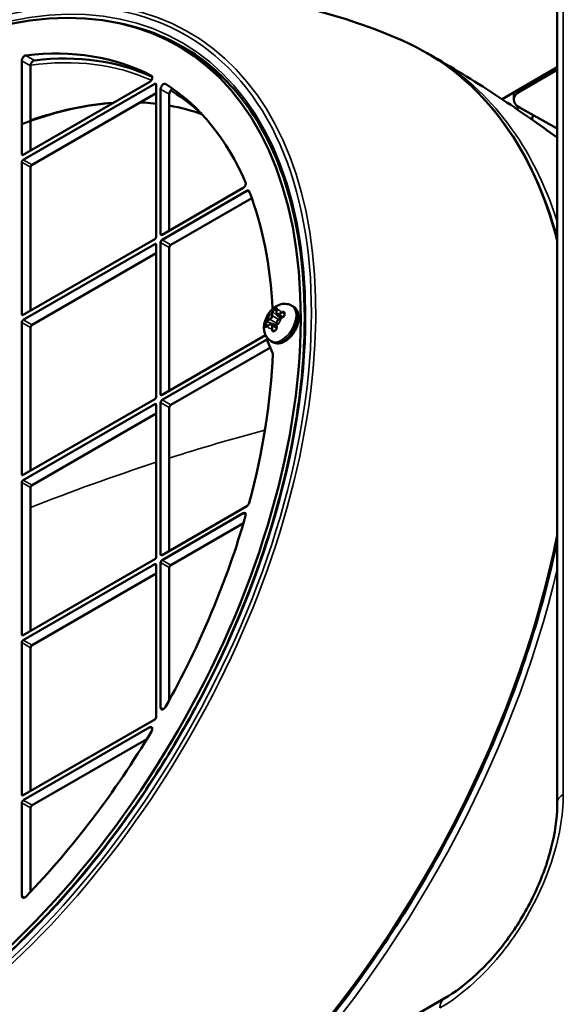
# Model space of a CAD drawing. Header units: millimetres. Extents: x 50 to 3176, y 50 to 2109.
# Tile 499 of 656: x 1939 to 1992, y 546 to 642. Entities that reach past the tile are written whole.
import ezdxf

# ---------------------------------------------------------------- set-up
doc = ezdxf.new("R2010")
doc.units = ezdxf.units.MM
doc.header["$LTSCALE"] = 10
doc.layers.add('Visible (ISO)', color=7, linetype='Continuous', lineweight=50)
doc.layers.add('Visible Narrow (ISO)', color=7, linetype='Continuous', lineweight=35)

msp = doc.modelspace()

# ---------------------------------------------------------------- linework, layer by layer
at = {"layer": 'Visible (ISO)'}
for p, q in [((1990.9604, 663.6203), (1990.9604, 565.7359)), ((1954.8611, 638.9692), (1954.0125, 639.4591)), ((1938.8304, 628.9213), (1938.8304, 637.9916)), ((1939.6789, 629.2479), (1939.6789, 637.5017)), ((1985.5824, 634.2492), (1990.9604, 637.3542)), ((1987.3096, 634.9999), (1990.9604, 637.1076)), ((1951.2755, 635.9432), (1938.9718, 628.8397)), ((1938.9718, 628.3498), (1951.7705, 635.7391)), ((1951.9119, 635.6574), (1951.9119, 620.8788)), ((1952.3361, 621.1238), (1952.3361, 635.2286)), ((1986.7238, 634.9082), (1986.7238, 634.2001)), ((1939.8204, 627.8599), (1951.9119, 634.8409)), ((1953.1847, 621.4504), (1953.1847, 634.7387)), ((1987.2851, 633.4373), (1990.9604, 631.3908)), ((1938.8304, 613.3262), (1938.8304, 628.1048)), ((1939.6789, 613.6528), (1939.6789, 627.6149)), ((1960.3857, 625.6079), (1952.4776, 621.0421)), ((1952.4776, 620.5522), (1960.735, 625.3196)), ((1953.3261, 620.0623), (1961.2113, 624.6148)), ((1951.7705, 620.6339), (1938.9718, 613.2446)), ((1938.9718, 612.7547), (1951.7705, 620.144)), ((1951.9119, 620.0623), (1951.9119, 605.2837)), ((1952.3361, 605.5287), (1952.3361, 620.3073)), ((1953.1847, 605.8553), (1953.1847, 619.8174)), ((1939.8204, 612.2648), (1951.9119, 619.2458)), ((1963.4377, 613.7753), (1963.5791, 613.8569)), ((1965.2509, 614.0581), (1965.1095, 614.1397)), ((1963.6352, 613.7032), (1963.6352, 613.4283)), ((1964.1913, 612.9938), (1963.712, 613.2705)), ((1964.0751, 612.9355), (1963.837, 612.798)), ((1964.3514, 613.4787), (1964.3515, 613.4787)), ((1938.8304, 597.7311), (1938.8304, 612.5097)), ((1939.6789, 598.0577), (1939.6789, 612.0198)), ((1962.5892, 612.1423), (1962.5892, 612.3056)), ((1962.9885, 612.3081), (1962.7503, 612.1706)), ((1963.6427, 612.0437), (1963.1635, 612.3205)), ((1963.6352, 612.4485), (1963.6352, 612.1735)), ((1962.5622, 611.2694), (1952.4776, 605.447)), ((1963.3029, 611.6626), (1963.3029, 611.6626)), ((1952.4776, 604.9571), (1962.6954, 610.8564)), ((1963.0288, 610.0691), (1953.3261, 604.4672)), ((1963.2441, 609.5604), (1962.6954, 610.8564)), ((1963.2509, 610.594), (1963.1095, 610.6756)), ((1951.7705, 605.0388), (1938.9718, 597.6495)), ((1938.9718, 597.1596), (1951.7705, 604.5489)), ((1951.9119, 604.4672), (1951.9119, 589.6886)), ((1952.3361, 589.9336), (1952.3361, 604.7122)), ((1953.1847, 590.2602), (1953.1847, 604.2223)), ((1939.8204, 596.6697), (1951.9119, 603.6507)), ((1938.8304, 582.1361), (1938.8304, 596.9146)), ((1939.6789, 582.4627), (1939.6789, 596.4247)), ((1960.735, 594.6194), (1952.4776, 589.8519)), ((1952.4776, 589.362), (1960.385, 593.9274)), ((1953.3261, 588.8722), (1960.4087, 592.9613)), ((1951.7705, 589.4437), (1938.9718, 582.0544)), ((1938.9718, 581.5645), (1951.7705, 588.9538)), ((1951.9119, 588.8722), (1951.9119, 574.0936)), ((1952.3361, 575.0123), (1952.3361, 589.1171)), ((1939.8204, 581.0746), (1951.9119, 588.0557)), ((1953.1847, 575.7227), (1953.1847, 588.6272)), ((1938.8304, 566.541), (1938.8304, 581.3196)), ((1939.6789, 566.8676), (1939.6789, 580.8297)), ((1951.7705, 573.8486), (1938.9718, 566.4593)), ((1938.9718, 565.9694), (1951.2755, 573.0729)), ((1939.8204, 565.4795), (1950.996, 571.9318)), ((1938.8304, 556.6541), (1938.8304, 565.7245)), ((1939.6789, 557.0563), (1939.6789, 565.2346)), ((1979.9469, 546.6599), (1893.0552, 496.493))]:
    msp.add_line(p, q, dxfattribs=at)
for centre, major_axis, ratio, start_param, end_param in [((1925.1125, 589.4029), (28.9, 50.0563), 0.5773503, 2.3697486, 7.0550293), ((1925.9611, 588.913), (28.9646, 50.1682), 0.5773503, 6.2548703, 6.3740339), ((1925.1125, 589.4029), (27, 46.7654), 0.5773503, 0.0243854, 0.4070317), ((1925.9611, 588.913), (28.9, 50.0563), 0.5773503, 6.1314169, 6.2831853), ((1939.1133, 638.1549), (-0.2, -0.3464), 0.5773503, 3.5486243, 5.4977871), ((1939.9618, 637.665), (0.2, 0.3464), 0.5773503, 0.4070317, 2.3561945), ((1925.9611, 588.913), (27, 46.7654), 0.5773503, 0.0521196, 0.4070317), ((1951.2755, 636.229), (0.175, 0.3031), 0.5773503, 3.9269908, 6.3075707), ((1951.7705, 635.5758), (0.1, 0.1732), 0.5773503, 5.4977871, 7.0685835), ((1952.619, 635.3919), (0.2, 0.3464), 0.5773503, 6.2564649, 8.6393798), ((1925.1125, 589.4029), (27, 46.7654), 0.5773503, 5.8747765, 6.2564649), ((1953.4675, 634.902), (0.2, 0.3464), 0.5773503, 0.553872, 2.3561945), ((1988.7238, 634.2404), (-1.9997, -0.0585), 0.5568606, 5.481511, 7.0348539), ((1986.4328, 634.0162), (0.8, 1.3856), 0.5773503, 4.4977351, 4.6662943), ((1986.9985, 632.5797), (1.2492, 2.1664), 0.5773526, 4.9066515, 5.0843878), ((1938.9718, 629.003), (-0.1, -0.1732), 0.5773503, 5.4977871, 7.0685835), ((1938.9718, 628.1865), (-0.1, -0.1732), 0.5773503, 3.9269908, 5.4977871), ((1939.8204, 627.6966), (0.1, 0.1732), 0.5773503, 0.7853982, 2.3561945), ((1960.3848, 625.8931), (0.175, 0.3031), 0.5773503, 3.9309088, 5.8741489), ((1960.735, 625.0339), (0.175, 0.3031), 0.5773503, 5.8488496, 7.0685835), ((1925.1125, 589.4029), (27, 46.7654), 0.5773503, 5.5522995, 5.8488496), ((1951.7705, 620.7972), (0.1, 0.1732), 0.5773503, 3.9269908, 5.4977871), ((1952.4776, 621.2054), (-0.1, -0.1732), 0.5773503, 5.4977871, 7.0685835), ((1952.4776, 620.3889), (-0.1, -0.1732), 0.5773503, 3.9269908, 5.4977871), ((1951.7705, 619.9807), (0.1, 0.1732), 0.5773503, 5.4977871, 7.0685835), ((1953.3261, 619.899), (0.1, 0.1732), 0.5773503, 0.7853982, 2.3561945), ((1963.4172, 613.6238), (-0.1189, -0.1619), 0.489113, 3.980957, 5.5517108), ((1963.5586, 613.7055), (-0.119, -0.1619), 0.4890787, 3.4671932, 3.9809001), ((1963.6941, 613.8314), (-0.0495, 0.0073), 0.6598618, 0.0001501, 0.0005767), ((1938.9718, 613.4079), (-0.1, -0.1732), 0.5773503, 5.4977871, 7.0685835), ((1964.2245, 612.9536), (-0.0194, 0.0461), 0.4808759, 6.283141, 6.2835425), ((1964.2657, 613.2972), (0.1249, 0.1578), 0.6530097, 0.2246268, 0.8812869), ((1938.9718, 612.5914), (-0.1, -0.1732), 0.5773503, 3.9269908, 5.4977871), ((1939.8204, 612.1015), (0.1, 0.1732), 0.5773503, 0.7853982, 2.3561945), ((1962.7101, 612.3991), (0.0808, 0.184), 0.4891137, 0.7314759, 2.3022245), ((1962.7101, 612.2358), (0.0808, 0.184), 0.4890808, 2.3022833, 2.8159922), ((1962.6688, 612.0555), (-0.031, 0.0392), 0.6598704, 6.282597, 6.2830381), ((1963.6941, 612.0351), (-0.0496, -0.0063), 0.4808777, 6.2828591, 6.2832397), ((1963.4172, 611.8276), (0.0741, 0.1871), 0.6530091, 2.260298, 2.9169595), ((1925.1125, 589.4029), (27, 46.7654), 0.5773503, 5.1467247, 5.4533585), ((1963.0467, 609.3568), (0.15, 0.2598), 0.5773503, 5.4533585, 5.8720995), ((1951.7705, 605.2021), (0.1, 0.1732), 0.5773503, 3.9269908, 5.4977871), ((1952.4776, 605.6103), (-0.1, -0.1732), 0.5773503, 5.4977871, 7.0685835), ((1951.7705, 604.3856), (0.1, 0.1732), 0.5773503, 5.4977871, 7.0685835), ((1952.4776, 604.7938), (-0.1, -0.1732), 0.5773503, 3.9269908, 5.4977871), ((1953.3261, 604.3039), (0.1, 0.1732), 0.5773503, 0.7853982, 2.3561945), ((1938.9718, 597.8128), (-0.1, -0.1732), 0.5773503, 5.4977871, 7.0685835), ((1938.9718, 596.9963), (-0.1, -0.1732), 0.5773503, 3.9269908, 5.4977871), ((1939.8204, 596.5064), (0.1, 0.1732), 0.5773503, 0.7853982, 2.3561945), ((1960.735, 594.9052), (0.175, 0.3031), 0.5773503, 3.9269908, 5.1467247), ((1925.1125, 589.4029), (27, 46.7654), 0.5773503, 4.7391093, 5.120819), ((1960.3848, 593.6415), (0.175, 0.3031), 0.5773503, 5.1247094, 7.0678), ((1952.4776, 590.0152), (-0.1, -0.1732), 0.5773503, 5.4977871, 7.0685835), ((1951.7705, 589.607), (0.1, 0.1732), 0.5773503, 3.9269908, 5.4977871), ((1951.7705, 588.7905), (0.1, 0.1732), 0.5773503, 5.4977871, 7.0685835), ((1952.4776, 589.1987), (-0.1, -0.1732), 0.5773503, 3.9269908, 5.4977871), ((1953.3261, 588.7089), (0.1, 0.1732), 0.5773503, 0.7853982, 2.3561945), ((1938.9718, 582.2177), (-0.1, -0.1732), 0.5773503, 5.4977871, 7.0685835), ((1938.9718, 581.4012), (-0.1, -0.1732), 0.5773503, 3.9269908, 5.4977871), ((1939.8204, 580.9113), (0.1, 0.1732), 0.5773503, 0.7853982, 2.3561945), ((1952.619, 575.1756), (-0.2, -0.3464), 0.5773503, 5.4977871, 7.880702), ((1951.7705, 574.0119), (0.1, 0.1732), 0.5773503, 3.9269908, 5.4977871), ((1925.1125, 589.4029), (27, 46.7654), 0.5773503, 4.3053573, 4.6880036), ((1951.2755, 572.7872), (0.175, 0.3031), 0.5773503, 4.6880036, 7.0685835), ((1938.9718, 566.6226), (-0.1, -0.1732), 0.5773503, 5.4977871, 7.0685835), ((1938.9718, 565.8061), (-0.1, -0.1732), 0.5773503, 3.9269908, 5.4977871), ((1939.8204, 565.3162), (0.1, 0.1732), 0.5773503, 0.7853982, 2.3561945), ((1939.1133, 556.8174), (-0.2, -0.3464), 0.5773503, 5.4977871, 7.44695)]:
    msp.add_ellipse(centre, major_axis=major_axis, ratio=ratio, start_param=start_param, end_param=end_param, dxfattribs=at)
for points, knots in [([(1975.8936, 639.9562), (1972.9466, 641.2497), (1969.9207, 642.2753), (1963.896, 643.7911), (1960.8984, 644.2825), (1955.0726, 644.8024), (1952.2443, 644.8323), (1946.8325, 644.532), (1944.2483, 644.2026), (1939.3448, 643.2818), (1937.0248, 642.6907), (1934.8308, 642.0073)], [5.56147029, 5.56147029, 5.56147029, 5.56147029, 5.66055245, 5.66055245, 5.75963461, 5.75963461, 5.85871676, 5.85871676, 5.95779892, 5.95779892, 6.05688108, 6.05688108, 6.05688108, 6.05688108]), ([(1975.8936, 639.9562), (1979.816, 638.2347), (1983.1871, 635.4682), (1988.0863, 628.6845), (1989.815, 624.9158), (1990.9604, 620.6389)], [0.72171295, 0.72171295, 0.72171295, 0.72171295, 1.03884866, 1.03884866, 1.30910632, 1.30910632, 1.30910632, 1.30910632]), ([(1897.5656, 538.4188), (1900.7693, 536.8337), (1904.4606, 536.1294), (1912.4268, 536.5653), (1916.6942, 537.6912), (1925.3755, 541.6519), (1929.7865, 544.4786), (1938.317, 551.5514), (1942.4349, 555.7961), (1949.9597, 565.2768), (1953.3651, 570.5114), (1959.1158, 581.4393), (1961.4601, 587.1307), (1964.8496, 598.3904), (1965.8946, 603.9568), (1966.5829, 614.3973), (1966.2266, 619.2697), (1964.1575, 627.8316), (1962.4443, 631.5176), (1958.789, 636.1452), (1957.2289, 637.5944), (1955.4925, 638.7513)], [2.3932609, 2.3932609, 2.3932609, 2.3932609, 2.7165649, 2.7165649, 3.0370941, 3.0370941, 3.3562726, 3.3562726, 3.6754549, 3.6754549, 3.99478, 3.99478, 4.314142, 4.314142, 4.6334149, 4.6334149, 4.9525427, 4.9525427, 5.2720049, 5.2720049, 5.4607208, 5.4607208, 5.4607208, 5.4607208]), ([(1978.9172, 638.3867), (1979.9937, 637.7601), (1981.0616, 637.1189), (1983.178, 635.8091), (1984.2266, 635.1404), (1986.3024, 633.7769), (1987.3296, 633.0821), (1989.2258, 631.762), (1990.0978, 631.1397), (1990.9604, 630.5089)], [0.787452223, 0.787452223, 0.787452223, 0.787452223, 0.80306277, 0.80306277, 0.818673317, 0.818673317, 0.834283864, 0.834283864, 0.84782135, 0.84782135, 0.84782135, 0.84782135]), ([(1938.8304, 631.8232), (1939.0616, 631.9118), (1939.2923, 631.9977), (1942.3461, 633.1002), (1945.1042, 633.7086), (1947.7243, 633.8929)], [6.44972167, 6.44972167, 6.44972167, 6.44972167, 6.46836679, 6.46836679, 6.69691466, 6.69691466, 6.69691466, 6.69691466]), ([(1950.3424, 633.9348), (1950.4871, 633.9289), (1950.6312, 633.9217), (1951.1577, 633.89), (1951.5368, 633.8571), (1951.9119, 633.8144)], [6.774492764, 6.774492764, 6.774492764, 6.774492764, 6.787616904, 6.787616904, 6.822612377, 6.822612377, 6.822612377, 6.822612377]), ([(1963.1095, 610.6756), (1962.9788, 610.751), (1962.862, 610.8492), (1962.6652, 611.0753), (1962.5885, 611.204), (1962.466, 611.4894), (1962.4299, 611.6458), (1962.3915, 611.9952), (1962.4033, 612.1848), (1962.4742, 612.5837), (1962.5427, 612.7903), (1962.7258, 613.1831), (1962.8411, 613.3689), (1963.1149, 613.709), (1963.2732, 613.8636), (1963.6369, 614.119), (1963.8412, 614.224), (1964.261, 614.3217), (1964.4598, 614.3359), (1964.8172, 614.2736), (1964.9706, 614.2199), (1965.1095, 614.1397)], [3.9269908, 3.9269908, 3.9269908, 3.9269908, 4.12295, 4.12295, 4.3341371, 4.3341371, 4.5935061, 4.5935061, 4.9372215, 4.9372215, 5.3473781, 5.3473781, 5.7608419, 5.7608419, 6.1755249, 6.1755249, 6.5732176, 6.5732176, 6.860204, 6.860204, 7.0685835, 7.0685835, 7.0685835, 7.0685835]), ([(1963.2509, 610.594), (1963.3618, 610.53), (1963.4857, 610.4898), (1963.7493, 610.4562), (1963.8888, 610.4671), (1964.188, 610.5381), (1964.3461, 610.608), (1964.6632, 610.8028), (1964.8207, 610.9333), (1965.1089, 611.2347), (1965.2397, 611.4055), (1965.4637, 611.7697), (1965.5572, 611.9628), (1965.6995, 612.357), (1965.7482, 612.5582), (1965.7916, 612.9547), (1965.786, 613.1502), (1965.708, 613.5068), (1965.6392, 613.6706), (1965.4561, 613.9091), (1965.3603, 613.9949), (1965.2509, 614.0581)], [2.3561945, 2.3561945, 2.3561945, 2.3561945, 2.5937329, 2.5937329, 2.8552688, 2.8552688, 3.1735816, 3.1735816, 3.526728, 3.526728, 3.878916, 3.878916, 4.2276179, 4.2276179, 4.5783822, 4.5783822, 4.9330689, 4.9330689, 5.2633053, 5.2633053, 5.4977871, 5.4977871, 5.4977871, 5.4977871]), ([(1963.6352, 613.7032), (1963.6352, 613.7126), (1963.6353, 613.7219), (1963.6358, 613.7404), (1963.6362, 613.7496), (1963.6372, 613.7678), (1963.6378, 613.7768), (1963.6394, 613.7948), (1963.6402, 613.8037), (1963.6423, 613.8213), (1963.6434, 613.83), (1963.6447, 613.8387)], [4.71200482, 4.71200482, 4.71200482, 4.71200482, 4.74303617, 4.74303617, 4.77406753, 4.77406753, 4.80509888, 4.80509888, 4.83613024, 4.83613024, 4.86716159, 4.86716159, 4.86716159, 4.86716159]), ([(1963.6447, 613.8387), (1963.6467, 613.8525), (1963.6472, 613.8645), (1963.6459, 613.8808), (1963.6443, 613.8855), (1963.6432, 613.8878), (1963.643, 613.888), (1963.643, 613.888)], [0, 0, 0, 0, 0.006113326, 0.006113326, 0.011682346, 0.011682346, 0.013776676, 0.013776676, 0.013776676, 0.013776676]), ([(1963.6352, 613.4283), (1963.6352, 613.4153), (1963.6361, 613.4026), (1963.6398, 613.3779), (1963.6426, 613.3658), (1963.6504, 613.3427), (1963.6553, 613.3316), (1963.6676, 613.3109), (1963.6749, 613.3012), (1963.6919, 613.2841), (1963.7015, 613.2766), (1963.712, 613.2705)], [1.57079633, 1.57079633, 1.57079633, 1.57079633, 1.72787596, 1.72787596, 1.88495559, 1.88495559, 2.04203522, 2.04203522, 2.19911486, 2.19911486, 2.35619449, 2.35619449, 2.35619449, 2.35619449]), ([(1963.837, 612.798), (1963.8146, 612.785), (1963.793, 612.7685), (1963.7527, 612.7302), (1963.734, 612.7083), (1963.7005, 612.6608), (1963.6857, 612.6353), (1963.6614, 612.5826), (1963.6518, 612.5554), (1963.6387, 612.5013), (1963.6352, 612.4744), (1963.6352, 612.4485)], [0, 0, 0, 0, 0.3141593, 0.3141593, 0.6283185, 0.6283185, 0.9424778, 0.9424778, 1.2566371, 1.2566371, 1.5707963, 1.5707963, 1.5707963, 1.5707963]), ([(1964.0751, 612.9355), (1964.0832, 612.9401), (1964.0914, 612.9448), (1964.1081, 612.9538), (1964.1166, 612.9583), (1964.1337, 612.967), (1964.1424, 612.9713), (1964.1599, 612.9797), (1964.1688, 612.9838), (1964.1868, 612.9919), (1964.1959, 612.9959), (1964.2051, 612.9997)], [4.71201441, 4.71201441, 4.71201441, 4.71201441, 4.74303539, 4.74303539, 4.77406586, 4.77406586, 4.80509632, 4.80509632, 4.83612679, 4.83612679, 4.86715726, 4.86715726, 4.86715726, 4.86715726]), ([(1964.2051, 612.9997), (1964.2216, 613.0067), (1964.2391, 613.016), (1964.2733, 613.0386), (1964.2904, 613.0522), (1964.3224, 613.0827), (1964.3375, 613.1001), (1964.3622, 613.1359), (1964.3722, 613.1546), (1964.3854, 613.1898), (1964.3892, 613.2068), (1964.3906, 613.2269), (1964.3907, 613.2315), (1964.3906, 613.2358)], [0, 0, 0, 0, 0.006407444, 0.006407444, 0.012915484, 0.012915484, 0.01968108, 0.01968108, 0.026218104, 0.026218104, 0.03227978, 0.03227978, 0.034077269, 0.034077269, 0.034077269, 0.034077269]), ([(1964.3906, 613.4017), (1964.391, 613.4161), (1964.3888, 613.4289), (1964.3804, 613.451), (1964.374, 613.4604), (1964.3615, 613.4721), (1964.3568, 613.4756), (1964.3515, 613.4787)], [0, 0, 0, 0, 0.006217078, 0.006217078, 0.012799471, 0.012799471, 0.016207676, 0.016207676, 0.016207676, 0.016207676]), ([(1964.3906, 613.2358), (1964.3903, 613.2471), (1964.3901, 613.2582), (1964.3898, 613.2805), (1964.3897, 613.2917), (1964.3896, 613.3138), (1964.3896, 613.3249), (1964.3897, 613.3469), (1964.3898, 613.3579), (1964.3901, 613.3799), (1964.3903, 613.3908), (1964.3906, 613.4017)], [4.682864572, 4.682864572, 4.682864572, 4.682864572, 4.694674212, 4.694674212, 4.706483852, 4.706483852, 4.718293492, 4.718293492, 4.730103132, 4.730103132, 4.741912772, 4.741912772, 4.741912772, 4.741912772]), ([(1962.5942, 612.0714), (1962.5942, 612.0714), (1962.5955, 612.0713), (1962.601, 612.0726), (1962.6048, 612.0739), (1962.6159, 612.0793), (1962.6241, 612.0843), (1962.6345, 612.0922), (1962.6362, 612.0934), (1962.6378, 612.0947)], [0.004102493, 0.004102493, 0.004102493, 0.004102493, 0.008275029, 0.008275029, 0.011892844, 0.011892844, 0.016990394, 0.016990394, 0.017897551, 0.017897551, 0.017897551, 0.017897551]), ([(1962.6378, 612.0947), (1962.6447, 612.1001), (1962.6516, 612.1055), (1962.6659, 612.116), (1962.6732, 612.1213), (1962.6879, 612.1315), (1962.6954, 612.1366), (1962.7107, 612.1466), (1962.7185, 612.1515), (1962.7342, 612.1612), (1962.7422, 612.1659), (1962.7503, 612.1706)], [4.55762655, 4.55762655, 4.55762655, 4.55762655, 4.58865364, 4.58865364, 4.61968073, 4.61968073, 4.65070782, 4.65070782, 4.68173491, 4.68173491, 4.712762, 4.712762, 4.712762, 4.712762]), ([(1963.1635, 612.3205), (1963.153, 612.3265), (1963.1417, 612.3311), (1963.1184, 612.3372), (1963.1063, 612.3387), (1963.0822, 612.339), (1963.0701, 612.3378), (1963.0462, 612.3329), (1963.0344, 612.3293), (1963.0111, 612.3202), (1962.9997, 612.3146), (1962.9885, 612.3081)], [5.49778714, 5.49778714, 5.49778714, 5.49778714, 5.65486678, 5.65486678, 5.81194641, 5.81194641, 5.96902604, 5.96902604, 6.12610567, 6.12610567, 6.28318531, 6.28318531, 6.28318531, 6.28318531]), ([(1963.5328, 611.7501), (1963.5461, 611.7573), (1963.5596, 611.7678), (1963.5837, 611.7931), (1963.5947, 611.8081), (1963.6136, 611.8409), (1963.6217, 611.8591), (1963.6348, 611.8978), (1963.6398, 611.9189), (1963.6461, 611.9613), (1963.6473, 611.9831), (1963.6463, 612.0121), (1963.6456, 612.0207), (1963.6445, 612.0288)], [0, 0, 0, 0, 0.006211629, 0.006211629, 0.012121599, 0.012121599, 0.018066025, 0.018066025, 0.024424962, 0.024424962, 0.031137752, 0.031137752, 0.034088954, 0.034088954, 0.034088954, 0.034088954]), ([(1963.6445, 612.0288), (1963.6433, 612.0387), (1963.6422, 612.0486), (1963.6402, 612.0682), (1963.6393, 612.0779), (1963.6378, 612.0974), (1963.6372, 612.107), (1963.6362, 612.1262), (1963.6358, 612.1358), (1963.6353, 612.1547), (1963.6352, 612.1642), (1963.6352, 612.1735)], [4.55763096, 4.55763096, 4.55763096, 4.55763096, 4.58865717, 4.58865717, 4.61968339, 4.61968339, 4.65070961, 4.65070961, 4.68173582, 4.68173582, 4.71275261, 4.71275261, 4.71275261, 4.71275261]), ([(1963.3029, 611.6626), (1963.3166, 611.6547), (1963.3314, 611.6513), (1963.3602, 611.6536), (1963.3747, 611.6583), (1963.3892, 611.6672)], [0, 0, 0, 0, 0.008810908, 0.008810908, 0.016175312, 0.016175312, 0.016175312, 0.016175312]), ([(1963.3892, 611.6672), (1963.3938, 611.67), (1963.3985, 611.6728), (1963.4079, 611.6785), (1963.4125, 611.6813), (1963.422, 611.687), (1963.4267, 611.6898), (1963.4361, 611.6954), (1963.4409, 611.6982), (1963.4504, 611.7037), (1963.4552, 611.7065), (1963.46, 611.7093)], [4.682809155, 4.682809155, 4.682809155, 4.682809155, 4.688740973, 4.688740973, 4.694672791, 4.694672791, 4.700604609, 4.700604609, 4.706536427, 4.706536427, 4.712468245, 4.712468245, 4.712468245, 4.712468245]), ([(1963.46, 611.7093), (1963.4648, 611.712), (1963.4696, 611.7148), (1963.4792, 611.7203), (1963.484, 611.723), (1963.4937, 611.7285), (1963.4986, 611.7312), (1963.5083, 611.7366), (1963.5132, 611.7393), (1963.523, 611.7447), (1963.5279, 611.7474), (1963.5328, 611.7501)], [4.712359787, 4.712359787, 4.712359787, 4.712359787, 4.718271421, 4.718271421, 4.724183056, 4.724183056, 4.73009469, 4.73009469, 4.736006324, 4.736006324, 4.741917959, 4.741917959, 4.741917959, 4.741917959]), ([(1990.9604, 591.3247), (1990.2588, 587.8987), (1989.3398, 584.4155), (1986.0455, 574.1749), (1983.1069, 567.3919), (1975.991, 554.4385), (1971.8153, 548.2703), (1965.1611, 540.2142), (1963.0083, 537.8333), (1960.7952, 535.6027)], [1.8328119, 1.8328119, 1.8328119, 1.8328119, 1.99878077, 1.99878077, 2.31938155, 2.31938155, 2.63991702, 2.63991702, 2.78468153, 2.78468153, 2.78468153, 2.78468153]), ([(1979.9469, 546.6599), (1980.991, 547.2628), (1982.0754, 548.074), (1984.1465, 550.0033), (1985.1586, 551.1458), (1986.9985, 553.6449), (1987.8447, 555.0367), (1989.2508, 557.8837), (1989.8261, 559.3754), (1990.6309, 562.2494), (1990.8714, 563.6687), (1990.9534, 565.222), (1990.9604, 565.4818), (1990.9604, 565.7359)], [0, 0, 0, 0, 0.4650864, 0.4650864, 0.9322907, 0.9322907, 1.4092052, 1.4092052, 1.8895042, 1.8895042, 2.3675361, 2.3675361, 2.4655632, 2.4655632, 2.4655632, 2.4655632])]:
    msp.add_open_spline(points, degree=3, knots=knots, dxfattribs=at)
for points in [[(1978.9189, 638.3857), (1978.6875, 638.5204), (1978.4538, 638.6512), (1978.2178, 638.778)], [(1956.3058, 632.8415), (1955.4344, 633.6558), (1954.4982, 634.374), (1953.5029, 634.992)], [(1953.1847, 633.6289), (1954.2874, 633.4322), (1955.3509, 633.1464), (1956.3699, 632.7732)]]:
    msp.add_open_spline(points, degree=3, dxfattribs=at)
at = {"layer": 'Visible Narrow (ISO)'}
for p, q in [((1991.5462, 664.4368), (1991.5462, 566.5523)), ((1939.6789, 637.5017), (1938.8304, 637.9916)), ((1940.0663, 638.0289), (1939.2177, 638.5188)), ((1951.4462, 636.5344), (1951.4547, 636.5295)), ((1951.9119, 635.6574), (1951.7705, 635.7391)), ((1953.1847, 634.7387), (1952.3361, 635.2286)), ((1987.3096, 635.2464), (1987.3096, 634.9999)), ((1938.8304, 628.9213), (1938.9718, 628.8397)), ((1938.9718, 628.3498), (1939.8204, 627.8599)), ((1939.6789, 627.6149), (1938.8304, 628.1048)), ((1961.0076, 625.1623), (1960.735, 625.3196)), ((1952.3361, 621.1238), (1952.4776, 621.0421)), ((1952.4776, 620.5522), (1953.3261, 620.0623)), ((1951.9119, 620.0623), (1951.7705, 620.144)), ((1953.1847, 619.8174), (1952.3361, 620.3073)), ((1963.4153, 613.7882), (1963.4377, 613.7753)), ((1963.4377, 613.7753), (1963.6352, 613.5937)), ((1963.5791, 613.8569), (1963.5567, 613.8699)), ((1963.64, 613.801), (1963.5791, 613.8569)), ((1938.8304, 613.3262), (1938.9718, 613.2446)), ((1962.74, 612.7193), (1962.9781, 612.8567)), ((1963.0135, 612.7955), (1962.7753, 612.658)), ((1963.6352, 612.4365), (1963.0135, 612.7955)), ((1963.1549, 613.1629), (1963.1549, 613.4379)), ((1963.2256, 613.4379), (1963.2256, 613.1629)), ((1963.2256, 613.1629), (1963.8473, 612.804)), ((1963.2758, 613.5422), (1963.2345, 613.566)), ((1963.2758, 613.5422), (1963.9894, 612.886)), ((1963.6499, 613.7236), (1963.6499, 613.4487)), ((1963.8266, 613.3466), (1964.0647, 613.4841)), ((1964.0647, 612.9126), (1963.8266, 612.7751)), ((1964.1001, 613.4229), (1963.862, 613.2854)), ((1963.862, 613.2854), (1964.2796, 613.0443)), ((1964.2657, 613.4605), (1964.2245, 613.4844)), ((1964.2657, 613.4605), (1964.3896, 613.3288)), ((1939.6789, 612.0198), (1938.8304, 612.5097)), ((1938.9718, 612.7547), (1939.8204, 612.2648)), ((1962.5892, 612.3056), (1962.5668, 612.3185)), ((1962.5668, 612.1552), (1962.5892, 612.1423)), ((1962.8452, 612.2254), (1962.5892, 612.3056)), ((1962.5892, 612.1423), (1962.6681, 612.1176)), ((1962.6688, 612.5862), (1962.7101, 612.5624)), ((1963.6352, 612.2724), (1962.7101, 612.5624)), ((1962.9781, 612.2852), (1962.74, 612.1477)), ((1963.1549, 611.9082), (1963.1549, 612.1831)), ((1963.2256, 612.1831), (1963.2256, 611.9082)), ((1963.6433, 611.942), (1963.2256, 612.1831)), ((1963.6499, 612.4689), (1963.6499, 612.194)), ((1963.2345, 611.7697), (1963.2758, 611.7459)), ((1963.4518, 611.7045), (1963.2758, 611.7459)), ((1952.3361, 605.5287), (1952.4776, 605.447)), ((1951.9119, 604.4672), (1951.7705, 604.5489)), ((1953.1847, 604.2223), (1952.3361, 604.7122)), ((1952.4776, 604.9571), (1953.3261, 604.4672)), ((1938.8304, 597.7311), (1938.9718, 597.6495)), ((1939.6789, 596.4247), (1938.8304, 596.9146)), ((1938.9718, 597.1596), (1939.8204, 596.6697)), ((1960.385, 593.9274), (1960.6323, 593.7849)), ((1952.3361, 589.9336), (1952.4776, 589.8519)), ((1951.9119, 588.8722), (1951.7705, 588.9538)), ((1953.1847, 588.6272), (1952.3361, 589.1171)), ((1952.4776, 589.362), (1953.3261, 588.8722)), ((1938.8304, 582.1361), (1938.9718, 582.0544)), ((1939.6789, 580.8297), (1938.8304, 581.3196)), ((1938.9718, 581.5645), (1939.8204, 581.0746)), ((1952.3361, 575.0123), (1952.619, 574.849)), ((1951.523, 572.9301), (1951.2755, 573.0729)), ((1938.8304, 566.541), (1938.9718, 566.4593)), ((1938.9718, 565.9694), (1939.8204, 565.4795)), ((1939.6789, 565.2346), (1938.8304, 565.7245)), ((1938.8304, 556.6541), (1939.1133, 556.4908))]:
    msp.add_line(p, q, dxfattribs=at)
msp.add_ellipse((1925.254, 589.3212), major_axis=(-29.5357, -51.1574), ratio=0.5773503, dxfattribs=at)
for centre, major_axis, ratio, start_param, end_param in [((1925.254, 589.3212), (-29.1332, -50.4601), 0.5773503, 5.5025293, 10.2054339), ((1925.3951, 589.2397), (29.7356, 51.5036), 0.5773503, 3.9322807, 6.8422792), ((1925.455, 589.2052), (28.9834, 50.2007), 0.5773503, 6.2461189, 6.5348682), ((1943.5136, 578.779), (34.6558, 60.0255), 0.5773503, 5.7510805, 6.3468685), ((1926.1676, 588.7937), (26.8429, 46.4932), 0.5773503, 0.0572203, 0.4213865), ((1925.9611, 588.913), (26.9928, 46.7529), 0.5773503, 0.051781, 0.4090064), ((1944.1843, 578.3918), (34.6618, 60.0361), 0.5773503, 5.8014746, 6.2810825), ((1926.1676, 588.7937), (26.8429, 46.4932), 0.5773503, 6.264668, 6.271415), ((1932.4167, 585.1858), (26.7272, 46.2928), 0.5773503, 0.3663652, 0.5920619), ((1932.4167, 585.1858), (26.7272, 46.2928), 0.5773503, 0.2434864, 0.2900625), ((1932.4167, 585.1858), (26.7272, 46.2928), 0.5773503, 0.0992608, 0.2036942), ((1964.1095, 612.4077), (1, 1.7321), 0.5773503, 3.1415927, 6.2831853), ((1964.2509, 612.326), (-1, -1.7321), 0.5773503, 0, 3.1415927), ((1963.4153, 613.8291), (-0.0261, 0.0426), 0.5941447, 0.3898071, 0.7701947), ((1963.4153, 613.8291), (0.0261, -0.0426), 0.594201, 3.9117147, 5.482573), ((1965.8776, 612.4482), (3.3838, 0), 0.5773483, 2.356164, 2.3857212), ((1963.485, 613.8705), (0.025, -0.0433), 0.5773337, 3.5497797, 5.4978111), ((1965.8696, 612.4531), (3.3721, 0), 0.5773467, 2.326612, 2.3562721), ((1963.5567, 613.9107), (-0.0239, 0.0439), 0.5600223, 0.4193799, 0.799763), ((1963.5567, 613.9107), (0.0239, -0.0439), 0.5599951, 3.9413633, 5.5121494), ((1963.6941, 613.8314), (-0.0495, 0.0073), 0.6598618, 5.5395703, 6.2833355), ((1964.7035, 612.9347), (0.8468, -1.2715), 0.493252, 3.6328154, 3.7645824), ((1963.4024, 612.8159), (0.5, 0.866), 0.5773503, 5.855359, 6.7110127), ((1963.4024, 612.8159), (0.5, 0.866), 0.5773503, 1.1429691, 1.9986239), ((1962.9781, 613.0609), (-0.125, -0.2165), 0.5773503, 0.7853981, 2.3561946), ((1963.0135, 612.8363), (-0.025, 0.0433), 0.5773503, 0.7853987, 2.3561938), ((1963.0135, 613.0404), (-0.15, -0.2598), 0.5773503, 0.7853982, 2.3561945), ((1964.2717, 612.6812), (-0.9377, 1.2204), 0.497277, 0.456502, 0.5880826), ((1963.1902, 613.4175), (-0.05, 0), 0.5773503, 3.9272256, 5.4977388), ((1963.1902, 613.1425), (0.05, 0), 0.5773503, 0.7853955, 2.3561932), ((1963.1992, 613.5456), (-0.0495, 0.0073), 0.6598821, 4.0179944, 5.6379984), ((1963.9727, 613.0068), (-0.5283, 0.9151), 0.577316, 0.6307005, 0.7858162), ((1963.6852, 613.7032), (-0.05, 0), 0.5773503, 5.4978393, 6.2831853), ((1963.6852, 613.4283), (-0.05, 0), 0.5773503, 5.497787, 6.2831853), ((1963.8266, 613.5508), (-0.125, -0.2165), 0.5773503, 5.4977872, 7.0685835), ((1963.4024, 612.8159), (-0.5, -0.866), 0.5773503, 1.1429702, 1.9986239), ((1963.862, 613.5303), (-0.15, -0.2598), 0.5773503, 0, 0.7853982), ((1963.862, 613.3262), (0.025, -0.0433), 0.5773503, 3.9269915, 5.4977951), ((1963.862, 612.7547), (-0.025, 0.0433), 0.5773503, 0, 0.7853976), ((1964.8419, 613.014), (1.0983, -0.0084), 0.6009338, 2.2051802, 2.36152), ((1965.0195, 612.2502), (1.3259, -0.186), 0.6183874, 2.3253847, 2.457349), ((1964.1001, 613.4637), (-0.025, 0.0433), 0.5773503, 0.7854311, 2.355965), ((1964.1001, 612.8922), (-0.025, 0.0433), 0.5773503, 0.0002976, 0.7853399), ((1964.8476, 612.9917), (1.0567, 0.0001), 0.5773127, 2.2014347, 2.3565503), ((1964.2245, 612.9536), (-0.0194, 0.0461), 0.4808759, 0.0003572, 0.9010533), ((1964.2245, 613.5252), (0.0194, -0.0461), 0.4808746, 3.9445348, 5.5640953), ((1964.4406, 613.2371), (-0.05, -0.0013), 0.5600325, 5.4834016, 6.2831361), ((1964.4406, 613.4004), (-0.05, 0.0013), 0.5941624, 5.5129891, 6.2832839), ((1964.4406, 613.4004), (-0.05, 0.0013), 0.5941419, 5.1325985, 5.5129877), ((1964.4406, 613.2371), (0.05, 0.0013), 0.5600552, 1.96147, 2.3418582), ((1966.9559, 612.1297), (-1.8818, 2.7071), 0.6281028, 0.704031, 0.7347906), ((1966.9559, 612.1297), (-1.8818, 2.7071), 0.6281028, 0.7347906, 0.7655502), ((1964.591, 610.7643), (1.4255, -2.9728), 0.5216833, 3.9383088, 3.9998281), ((1962.5314, 612.2981), (-0.05, 0.0013), 0.5941421, 5.5129952, 5.8933834), ((1962.5314, 612.1348), (0.05, 0.0013), 0.5600557, 2.3418655, 2.7222547), ((1962.5314, 612.2981), (0.05, -0.0013), 0.5942007, 0.8006108, 2.3714229), ((1962.5314, 612.1348), (0.05, 0.0013), 0.5599943, 0.7710192, 2.3419016), ((1964.9612, 610.8545), (-1.6939, 2.9338), 0.5773522, 0.7558725, 0.8149195), ((1962.6688, 612.6271), (-0.0311, 0.0392), 0.6598601, 0.6454203, 2.2650862), ((1962.6688, 612.0555), (-0.031, 0.0392), 0.6598704, 6.2830381, 7.0268974), ((1963.9465, 612.1339), (-1.5185, 0.198), 0.4979027, 5.6927554, 5.8247187), ((1963.5156, 611.7214), (-1.0976, -0.0391), 0.5721044, 5.4765022, 5.6328398), ((1963.5221, 612.2266), (1.0565, 0.0001), 0.5773154, 2.3557644, 2.5109024), ((1962.7753, 612.6988), (0.025, -0.0433), 0.5773503, 3.927049, 5.4976747), ((1962.7753, 612.1273), (-0.025, 0.0433), 0.5773503, 0, 0.7853561), ((1963.4024, 612.8159), (-0.5, -0.866), 0.5773503, 5.8553583, 6.7110123), ((1962.9781, 612.0811), (0.125, 0.2165), 0.5773503, 5.4977872, 7.0685835), ((1963.0135, 612.2648), (-0.025, 0.0433), 0.5773503, 0, 0.7853975), ((1964.2689, 611.4456), (-0.8835, 1.0175), 0.6671336, 0.6414461, 0.7732146), ((1963.1902, 612.1627), (-0.05, 0), 0.5773503, 3.9269915, 5.4977873), ((1963.1902, 611.8878), (0.05, 0), 0.5773503, 0.7855106, 2.3561458), ((1963.0135, 612.0607), (0.15, 0.2598), 0.5773503, 5.4977871, 6.2831853), ((1963.9726, 611.4765), (-0.5282, 0.915), 0.5773115, 0.7850316, 0.9401697), ((1963.6852, 612.4485), (-0.05, 0), 0.5773503, 5.4977871, 6.2831853), ((1963.6852, 612.1735), (-0.05, 0), 0.5773503, 5.4978141, 6.2828893), ((1963.6941, 612.0351), (-0.0496, -0.0063), 0.4808777, 5.381874, 6.282859), ((1963.8266, 612.571), (0.125, 0.2165), 0.5773503, 0.7853981, 2.3561945), ((1964.4065, 611.7334), (0.5418, -0.9553), 0.5529624, 3.9304995, 4.0868385), ((1963.1992, 611.7493), (-0.0496, -0.0063), 0.4808688, 3.8605982, 5.4803326), ((1963.4153, 611.6245), (-0.0261, 0.0426), 0.5941821, 6.2830592, 7.053319), ((1963.4153, 611.6245), (0.0261, -0.0426), 0.594173, 3.9117507, 4.2921338), ((1963.485, 611.666), (-0.025, 0.0433), 0.5773671, 6.2831208, 7.4457831), ((1963.5567, 611.7062), (-0.0239, 0.0439), 0.5600307, 0.0000755, 0.7998301), ((1963.5567, 611.7062), (-0.0239, 0.0439), 0.5600526, 0.7997296, 1.1801173), ((2047.3088, 518.7682), (170.6651, -9.3799), 0.5383536, 2.1201931, 2.1842649), ((2047.3088, 518.7682), (170.6651, -9.3799), 0.5383536, 2.1932264, 2.2824109), ((1943.5136, 578.779), (-34.6558, -60.0255), 0.5773503, 1.1357933, 2.1029011), ((1944.1843, 578.3918), (34.6618, 60.0361), 0.5773503, 4.3157236, 5.1940996), ((1992.9604, 565.7359), (-2, 0), 0.5773503, 5.4978062, 6.2831596), ((1980.9469, 544.9279), (-1, 1.7321), 0.5773503, 0.0000331, 0.7853792)]:
    msp.add_ellipse(centre, major_axis=major_axis, ratio=ratio, start_param=start_param, end_param=end_param, dxfattribs=at)
for points, knots in [([(1963.1625, 613.5711), (1963.1646, 613.5845), (1963.1678, 613.5979), (1963.173, 613.614), (1963.1739, 613.6168), (1963.1788, 613.6304), (1963.1835, 613.6412), (1963.1914, 613.6573), (1963.1942, 613.6625), (1963.2025, 613.6776), (1963.2085, 613.6875), (1963.2193, 613.7041), (1963.2239, 613.7107), (1963.238, 613.7303), (1963.248, 613.7428), (1963.2607, 613.7575), (1963.2631, 613.7604), (1963.2762, 613.775), (1963.287, 613.7862), (1963.3003, 613.799), (1963.3026, 613.8011), (1963.314, 613.8117), (1963.3233, 613.8198), (1963.3367, 613.8308), (1963.3409, 613.8342), (1963.3559, 613.8457), (1963.3661, 613.8529), (1963.3777, 613.8603), (1963.3796, 613.8615), (1963.3815, 613.8626)], [0.0000006, 0.0000006, 0.0000006, 0.0000006, 0.11777651, 0.11777651, 0.14285714, 0.14285714, 0.23931503, 0.23931503, 0.28571429, 0.28571429, 0.37072129, 0.37072129, 0.42857143, 0.42857143, 0.54367602, 0.54367602, 0.57142857, 0.57142857, 0.69002258, 0.69002258, 0.71428571, 0.71428571, 0.81134316, 0.81134316, 0.85714286, 0.85714286, 0.97647404, 0.97647404, 1, 1, 1, 1]), ([(1963.2345, 613.566), (1963.2361, 613.5746), (1963.2386, 613.5835), (1963.2461, 613.6036), (1963.2514, 613.615), (1963.2644, 613.6382), (1963.272, 613.6499), (1963.2871, 613.6706), (1963.2942, 613.6796), (1963.3036, 613.6906), (1963.3055, 613.6928), (1963.3167, 613.7055), (1963.3266, 613.7158), (1963.3437, 613.7323), (1963.3507, 613.7388), (1963.3608, 613.7476), (1963.3638, 613.7502), (1963.3767, 613.761), (1963.3866, 613.7686), (1963.4027, 613.7801), (1963.4091, 613.7844), (1963.4153, 613.7882)], [0, 0, 0, 0, 0.11210495, 0.11210495, 0.25, 0.25, 0.39019772, 0.39019772, 0.5, 0.5, 0.52659297, 0.52659297, 0.65927173, 0.65927173, 0.75, 0.75, 0.78823433, 0.78823433, 0.91474082, 0.91474082, 1, 1, 1, 1]), ([(1963.4521, 613.9045), (1963.4441, 613.8999), (1963.4281, 613.8906), (1963.4046, 613.8766), (1963.3892, 613.8673), (1963.3815, 613.8626)], [0, 0, 0, 0, 0.33333333, 0.66666667, 0.99997651, 0.99997651, 0.99997651, 0.99997651]), ([(1963.5249, 613.9454), (1963.5168, 613.9409), (1963.5005, 613.932), (1963.4763, 613.9184), (1963.4602, 613.9092), (1963.4521, 613.9045)], [0.00002292, 0.00002292, 0.00002292, 0.00002292, 0.33333333, 0.66666667, 0.99998821, 0.99998821, 0.99998821, 0.99998821]), ([(1963.5249, 613.9454), (1963.5355, 613.9512), (1963.5459, 613.9562), (1963.5581, 613.961), (1963.5601, 613.9618), (1963.5702, 613.9654), (1963.5781, 613.9677), (1963.5894, 613.9701), (1963.5931, 613.9707), (1963.6049, 613.9722), (1963.6124, 613.9721), (1963.6209, 613.9706), (1963.6226, 613.9703), (1963.6311, 613.9681), (1963.6372, 613.9651), (1963.6435, 613.96), (1963.6444, 613.9592), (1963.6491, 613.9546), (1963.6524, 613.9501), (1963.6566, 613.9421), (1963.6579, 613.939), (1963.6614, 613.929), (1963.663, 613.9215), (1963.6641, 613.9098), (1963.6643, 613.9065), (1963.6646, 613.8921), (1963.6637, 613.8798), (1963.6617, 613.8637), (1963.6613, 613.8613), (1963.661, 613.8588)], [0, 0, 0, 0, 0.11877668, 0.11877668, 0.14285714, 0.14285714, 0.2374953, 0.2374953, 0.28571429, 0.28571429, 0.39935092, 0.39935092, 0.42857143, 0.42857143, 0.54922964, 0.54922964, 0.57142857, 0.57142857, 0.66292717, 0.66292717, 0.71428571, 0.71428571, 0.81800279, 0.81800279, 0.85714286, 0.85714286, 0.9790405, 0.9790405, 0.99999943, 0.99999943, 0.99999943, 0.99999943]), ([(1963.5567, 613.8699), (1963.5643, 613.874), (1963.5717, 613.8775), (1963.5879, 613.8844), (1963.5966, 613.8873), (1963.6061, 613.8896), (1963.6077, 613.8899), (1963.6155, 613.8914), (1963.6211, 613.8919), (1963.6329, 613.8914), (1963.6386, 613.89), (1963.6433, 613.8875)], [0, 0, 0, 0, 0.09707685, 0.09707685, 0.22371266, 0.22371266, 0.25, 0.25, 0.35294526, 0.35294526, 0.48516051, 0.48516051, 0.48516051, 0.48516051]), ([(1964.1951, 613.5505), (1964.2101, 613.5568), (1964.2249, 613.5615), (1964.2417, 613.565), (1964.244, 613.5655), (1964.2589, 613.5681), (1964.271, 613.569), (1964.2868, 613.5686), (1964.2906, 613.5684), (1964.3042, 613.5672), (1964.3138, 613.5655), (1964.3285, 613.5615), (1964.3339, 613.5597), (1964.3502, 613.5532), (1964.3603, 613.5475), (1964.3714, 613.5394), (1964.3734, 613.5378), (1964.3841, 613.5289), (1964.3915, 613.5207), (1964.399, 613.5098), (1964.4003, 613.5079), (1964.4062, 613.4981), (1964.4102, 613.4895), (1964.4147, 613.4766), (1964.4159, 613.4725), (1964.4198, 613.4569), (1964.4211, 613.4453), (1964.421, 613.4317), (1964.421, 613.4299), (1964.4209, 613.4281)], [0, 0, 0, 0, 0.1228344, 0.1228344, 0.1428571, 0.1428571, 0.2509853, 0.2509853, 0.2857143, 0.2857143, 0.3751874, 0.3751874, 0.4285714, 0.4285714, 0.5443932, 0.5443932, 0.5714286, 0.5714286, 0.6902747, 0.6902747, 0.7142857, 0.7142857, 0.8121599, 0.8121599, 0.8571429, 0.8571429, 0.9813144, 0.9813144, 1, 1, 1, 1]), ([(1964.4209, 613.2625), (1964.4214, 613.2501), (1964.4205, 613.2372), (1964.4181, 613.2238), (1964.4176, 613.2214), (1964.4172, 613.219), (1964.4166, 613.2166), (1964.4144, 613.2059), (1964.4112, 613.1949), (1964.4072, 613.184), (1964.4052, 613.1784), (1964.403, 613.1729), (1964.4006, 613.1675), (1964.3951, 613.1548), (1964.3886, 613.1425), (1964.3811, 613.1305), (1964.3791, 613.1272), (1964.377, 613.124), (1964.3748, 613.1207), (1964.366, 613.1077), (1964.3561, 613.0948), (1964.345, 613.0822), (1964.3432, 613.0802), (1964.3413, 613.0781), (1964.3394, 613.0761), (1964.3305, 613.0664), (1964.3208, 613.057), (1964.3108, 613.048), (1964.3058, 613.0436), (1964.3008, 613.0393), (1964.2957, 613.0351), (1964.2833, 613.0251), (1964.2706, 613.0159), (1964.2574, 613.0075), (1964.2541, 613.0053), (1964.2507, 613.0033), (1964.2473, 613.0012), (1964.2321, 612.9922), (1964.2164, 612.9843), (1964.2004, 612.9772), (1964.1986, 612.9765), (1964.1968, 612.9757), (1964.1951, 612.9749)], [0, 0, 0, 0, 0.1213009, 0.1213009, 0.1213009, 0.1428571, 0.1428571, 0.1428571, 0.2376759, 0.2376759, 0.2376759, 0.2857143, 0.2857143, 0.2857143, 0.3980318, 0.3980318, 0.3980318, 0.4285714, 0.4285714, 0.4285714, 0.5512043, 0.5512043, 0.5512043, 0.5714286, 0.5714286, 0.5714286, 0.6670789, 0.6670789, 0.6670789, 0.7142857, 0.7142857, 0.7142857, 0.8281347, 0.8281347, 0.8281347, 0.8571429, 0.8571429, 0.8571429, 0.9858595, 0.9858595, 0.9858595, 1, 1, 1, 1]), ([(1964.2245, 613.4844), (1964.2341, 613.4881), (1964.2439, 613.491), (1964.2662, 613.4953), (1964.2787, 613.4963), (1964.3028, 613.4952), (1964.3145, 613.4932), (1964.3342, 613.4872), (1964.3426, 613.4837), (1964.3507, 613.4791), (1964.3511, 613.4789), (1964.3514, 613.4787)], [0, 0, 0, 0, 0.10999137, 0.10999137, 0.25, 0.25, 0.38882693, 0.38882693, 0.5, 0.5, 0.50548052, 0.50548052, 0.50548052, 0.50548052]), ([(1962.4855, 612.3106), (1962.4857, 612.3224), (1962.4867, 612.335), (1962.4883, 612.3486), (1962.4886, 612.3513), (1962.489, 612.354), (1962.4893, 612.3568), (1962.4909, 612.3677), (1962.4928, 612.3792), (1962.4951, 612.3908), (1962.4964, 612.397), (1962.4978, 612.4032), (1962.4992, 612.4094), (1962.5025, 612.4233), (1962.5062, 612.437), (1962.5104, 612.4507), (1962.5117, 612.4546), (1962.5129, 612.4585), (1962.5142, 612.4624), (1962.5193, 612.4778), (1962.5252, 612.4933), (1962.5318, 612.5086), (1962.5328, 612.5109), (1962.5338, 612.5133), (1962.5348, 612.5156), (1962.54, 612.5272), (1962.5457, 612.5388), (1962.5517, 612.5498), (1962.5548, 612.5555), (1962.558, 612.5611), (1962.5612, 612.5666), (1962.5689, 612.5794), (1962.5771, 612.5914), (1962.5857, 612.6025), (1962.5879, 612.6052), (1962.59, 612.6079), (1962.5922, 612.6105), (1962.6026, 612.6228), (1962.6137, 612.6339), (1962.6257, 612.6438), (1962.6266, 612.6445), (1962.6275, 612.6453), (1962.6285, 612.646)], [0, 0, 0, 0, 0.119125, 0.119125, 0.119125, 0.1428571, 0.1428571, 0.1428571, 0.2360064, 0.2360064, 0.2360064, 0.2857143, 0.2857143, 0.2857143, 0.396855, 0.396855, 0.396855, 0.4285714, 0.4285714, 0.4285714, 0.5524723, 0.5524723, 0.5524723, 0.5714286, 0.5714286, 0.5714286, 0.6656799, 0.6656799, 0.6656799, 0.7142857, 0.7142857, 0.7142857, 0.8288839, 0.8288839, 0.8288839, 0.8571429, 0.8571429, 0.8571429, 0.989737, 0.989737, 0.989737, 1, 1, 1, 1]), ([(1962.6285, 612.0705), (1962.6173, 612.0616), (1962.6068, 612.0542), (1962.5956, 612.0476), (1962.5942, 612.0468), (1962.5846, 612.0415), (1962.5768, 612.0381), (1962.5669, 612.035), (1962.5644, 612.0344), (1962.556, 612.0327), (1962.5503, 612.0322), (1962.5414, 612.0328), (1962.5382, 612.0333), (1962.5285, 612.0359), (1962.5227, 612.0391), (1962.5162, 612.0446), (1962.515, 612.0457), (1962.5089, 612.0519), (1962.5047, 612.0582), (1962.5003, 612.0673), (1962.4995, 612.069), (1962.4959, 612.0775), (1962.4935, 612.0851), (1962.4907, 612.097), (1962.4899, 612.101), (1962.4873, 612.1157), (1962.4861, 612.127), (1962.4856, 612.1409), (1962.4855, 612.143), (1962.4855, 612.1451)], [0, 0, 0, 0, 0.1253465, 0.1253465, 0.1428571, 0.1428571, 0.2499687, 0.2499687, 0.2857143, 0.2857143, 0.3740097, 0.3740097, 0.4285714, 0.4285714, 0.5438275, 0.5438275, 0.5714286, 0.5714286, 0.6885438, 0.6885438, 0.7142857, 0.7142857, 0.8116697, 0.8116697, 0.8571429, 0.8571429, 0.9791801, 0.9791801, 1, 1, 1, 1]), ([(1962.5668, 612.3185), (1962.5671, 612.3279), (1962.5678, 612.3378), (1962.5701, 612.3586), (1962.5717, 612.3694), (1962.5742, 612.3836), (1962.5748, 612.3868), (1962.578, 612.4027), (1962.581, 612.4156), (1962.588, 612.4414), (1962.592, 612.4542), (1962.6017, 612.4816), (1962.6076, 612.496), (1962.6185, 612.5187), (1962.6232, 612.5275), (1962.6349, 612.5471), (1962.6421, 612.5574), (1962.6558, 612.574), (1962.6622, 612.5806), (1962.6688, 612.5862)], [0.00000002, 0.00000002, 0.00000002, 0.00000002, 0.10932097, 0.10932097, 0.2187442, 0.2187442, 0.25, 0.25, 0.375, 0.375, 0.5, 0.5, 0.64888934, 0.64888934, 0.75, 0.75, 0.88826883, 0.88826883, 1, 1, 1, 1]), ([(1962.5948, 612.0714), (1962.5945, 612.0717), (1962.5941, 612.0719), (1962.5892, 612.0753), (1962.5852, 612.0798), (1962.5794, 612.0896), (1962.5773, 612.0943), (1962.5747, 612.1017), (1962.574, 612.104), (1962.5711, 612.1144), (1962.5694, 612.1235), (1962.5675, 612.1404), (1962.567, 612.1476), (1962.5668, 612.1552)], [0.51485554, 0.51485554, 0.51485554, 0.51485554, 0.52548022, 0.52548022, 0.6584085, 0.6584085, 0.75, 0.75, 0.78753328, 0.78753328, 0.9142768, 0.9142768, 0.99999998, 0.99999998, 0.99999998, 0.99999998]), ([(1963.661, 612.0499), (1963.6629, 612.0344), (1963.6641, 612.0187), (1963.6644, 611.9995), (1963.6644, 611.9958), (1963.6642, 611.9791), (1963.6634, 611.966), (1963.6612, 611.9466), (1963.6604, 611.9404), (1963.6575, 611.9222), (1963.6551, 611.91), (1963.6502, 611.89), (1963.648, 611.8822), (1963.6408, 611.8588), (1963.635, 611.8438), (1963.627, 611.8264), (1963.6254, 611.8231), (1963.6167, 611.8056), (1963.609, 611.7924), (1963.5988, 611.7779), (1963.5971, 611.7756), (1963.5882, 611.7638), (1963.5805, 611.7548), (1963.5687, 611.7429), (1963.5649, 611.7393), (1963.551, 611.7269), (1963.5408, 611.7195), (1963.5286, 611.7125), (1963.5268, 611.7115), (1963.5249, 611.7105)], [0.0000006, 0.0000006, 0.0000006, 0.0000006, 0.11611695, 0.11611695, 0.14285714, 0.14285714, 0.24048209, 0.24048209, 0.28571429, 0.28571429, 0.3718675, 0.3718675, 0.42857143, 0.42857143, 0.5438592, 0.5438592, 0.57142857, 0.57142857, 0.69155404, 0.69155404, 0.71428571, 0.71428571, 0.81136544, 0.81136544, 0.85714286, 0.85714286, 0.97829927, 0.97829927, 1, 1, 1, 1]), ([(1963.3815, 611.6277), (1963.3717, 611.6216), (1963.3616, 611.6167), (1963.3487, 611.6122), (1963.3463, 611.6115), (1963.3353, 611.6084), (1963.3263, 611.6068), (1963.3127, 611.6057), (1963.308, 611.6055), (1963.2929, 611.606), (1963.2827, 611.6077), (1963.2702, 611.6114), (1963.2676, 611.6123), (1963.2544, 611.6172), (1963.244, 611.6226), (1963.2324, 611.6308), (1963.2307, 611.632), (1963.2219, 611.6389), (1963.215, 611.6454), (1963.2049, 611.6569), (1963.2013, 611.6613), (1963.1914, 611.6751), (1963.1856, 611.685), (1963.1787, 611.7), (1963.177, 611.7042), (1963.1701, 611.7227), (1963.1662, 611.7382), (1963.1632, 611.7573), (1963.1629, 611.7597), (1963.1625, 611.7621)], [0, 0, 0, 0, 0.11695905, 0.11695905, 0.14285714, 0.14285714, 0.23614453, 0.23614453, 0.28571429, 0.28571429, 0.39849325, 0.39849325, 0.42857143, 0.42857143, 0.55086202, 0.55086202, 0.57142857, 0.57142857, 0.66153833, 0.66153833, 0.71428571, 0.71428571, 0.8178296, 0.8178296, 0.85714286, 0.85714286, 0.98213034, 0.98213034, 0.99999943, 0.99999943, 0.99999943, 0.99999943]), ([(1963.3029, 611.6626), (1963.3025, 611.6628), (1963.3022, 611.663), (1963.2934, 611.6683), (1963.2854, 611.6744), (1963.2706, 611.6889), (1963.2638, 611.6973), (1963.2573, 611.7074), (1963.2568, 611.7083), (1963.25, 611.7194), (1963.2448, 611.7307), (1963.2381, 611.7514), (1963.236, 611.7605), (1963.2345, 611.7697)], [0.49452864, 0.49452864, 0.49452864, 0.49452864, 0.5, 0.5, 0.62256168, 0.62256168, 0.75, 0.75, 0.76130983, 0.76130983, 0.90046577, 0.90046577, 1, 1, 1, 1]), ([(1963.3815, 611.6277), (1963.3892, 611.6325), (1963.4046, 611.6419), (1963.4281, 611.6559), (1963.4441, 611.6652), (1963.4521, 611.6699)], [0.00002294, 0.00002294, 0.00002294, 0.00002294, 0.33333333, 0.66666667, 0.99997983, 0.99997983, 0.99997983, 0.99997983]), ([(1963.4521, 611.6699), (1963.4602, 611.6745), (1963.4763, 611.6838), (1963.5005, 611.6973), (1963.5168, 611.7061), (1963.5249, 611.7105)], [0, 0, 0, 0, 0.33333333, 0.66666667, 0.99997651, 0.99997651, 0.99997651, 0.99997651]), ([(1991.5462, 566.5523), (1991.5461, 565.5003), (1991.3455, 563.3382), (1990.4507, 559.8527), (1989.0063, 556.3646), (1987.0837, 553.0349), (1984.7851, 550.0408), (1982.2146, 547.5243), (1980.4433, 546.2702), (1979.5327, 545.7444)], [0.00000684, 0.00000684, 0.00000684, 0.00000684, 0.14285714, 0.28571429, 0.42857143, 0.57142857, 0.71428571, 0.85714286, 0.99999314, 0.99999314, 0.99999314, 0.99999314])]:
    msp.add_open_spline(points, degree=3, knots=knots, dxfattribs=at)

doc.saveas('drawing.dxf')
